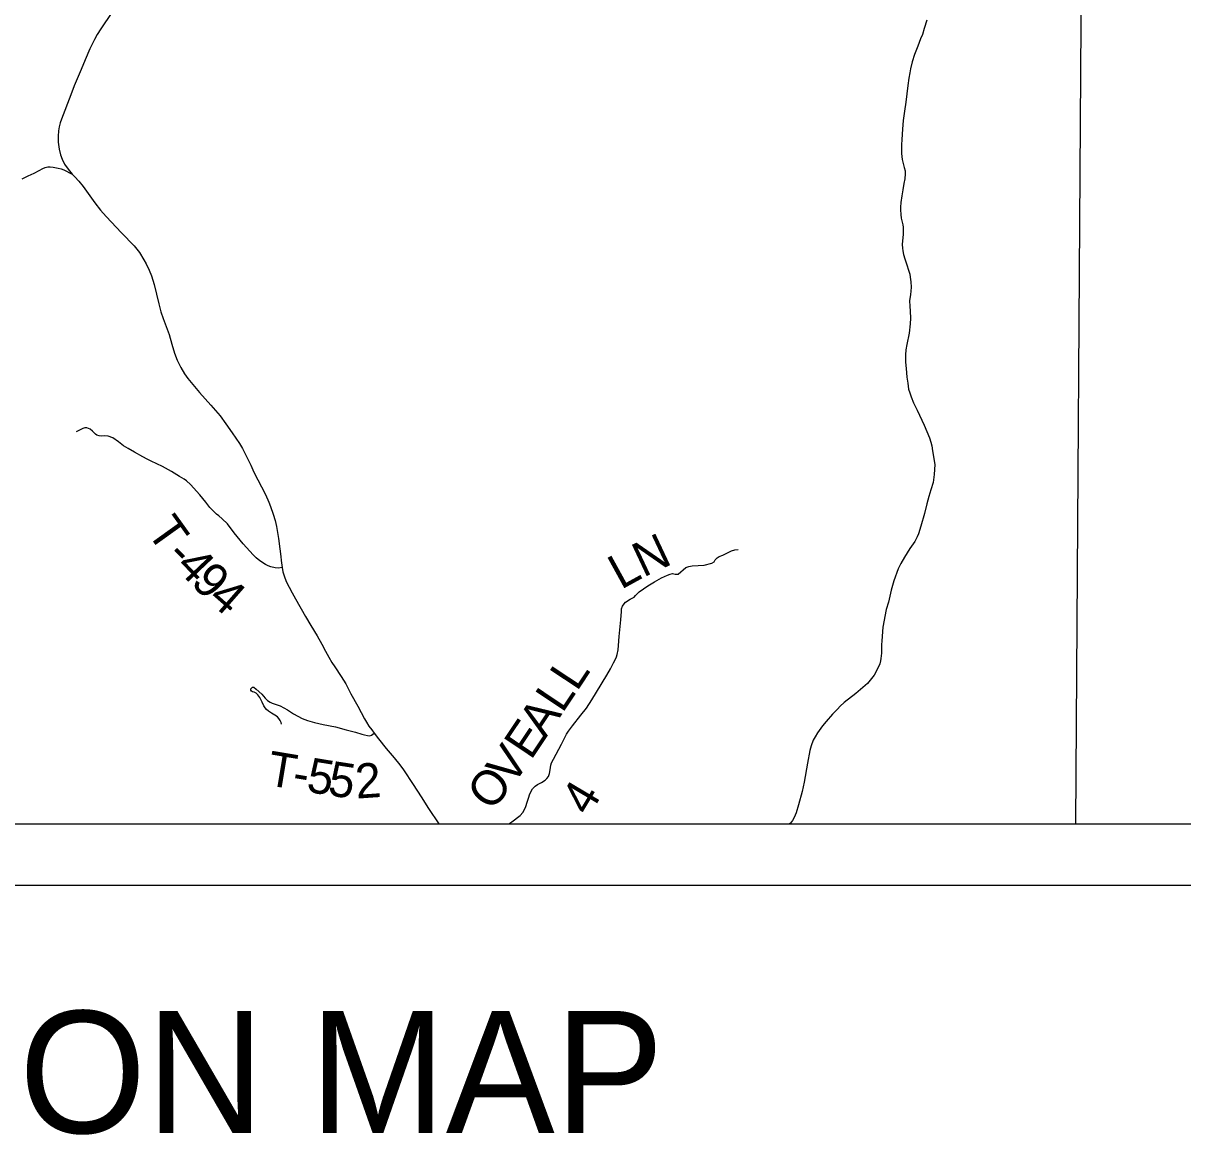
# Model space of a CAD drawing. Extents: x -10 to 158, y 8 to 33.
# Drawn here: x 151.903 to 153.801, y 24.553 to 26.374 of the extents above; entities that cross this region are included whole.
import ezdxf

# ---------------------------------------------------------------- set-up
doc = ezdxf.new("R2010")
doc.units = 0
for name, color, linetype in [('GM_X_County_Road', 7, 'Continuous'), ('GM_X_Township_Road', 7, 'Continuous'), ('GM_X_Township_Road_Text', 7, 'Continuous'), ('GM_X_Township_Text', 7, 'Continuous'), ('SH_Data', 7, 'Continuous'), ('SH_Text', 7, 'Continuous')]:
    doc.layers.add(name, color=color, linetype=linetype)

msp = doc.modelspace()

# ---------------------------------------------------------------- linework, layer by layer
at = {"layer": 'GM_X_County_Road'}
for points in [[(152.0483, 26.3913), (152.0306, 26.3644), (152.0244, 26.3548), (152.02, 26.3469), (152.0126, 26.3317), (152.0048, 26.3138), (151.9984, 26.2975), (151.987, 26.2711), (151.9811, 26.2562), (151.9661, 26.2164), (151.9639, 26.2101), (151.9623, 26.2038), (151.9613, 26.1971), (151.9607, 26.1888), (151.9606, 26.1786), (151.9621, 26.1672), (151.9642, 26.1578), (151.9671, 26.1509), (151.9712, 26.1426), (151.977, 26.1345), (151.9835, 26.1265)], [(151.9835, 26.1265), (151.9877, 26.122), (151.9942, 26.1147), (152.0014, 26.1059), (152.0207, 26.0793), (152.0297, 26.0676), (152.0393, 26.0571), (152.0642, 26.0301), (152.0848, 26.0087), (152.0936, 25.9981), (152.101, 25.9863), (152.1045, 25.9793), (152.1097, 25.9689), (152.1132, 25.96), (152.1178, 25.9458), (152.1215, 25.93), (152.1252, 25.9138), (152.1289, 25.9011), (152.1326, 25.8898), (152.1423, 25.8635), (152.1468, 25.8477), (152.1508, 25.8332), (152.1552, 25.8218), (152.1612, 25.8099), (152.1674, 25.7994), (152.1729, 25.7917), (152.1921, 25.7688), (152.2103, 25.7479), (152.2255, 25.7306), (152.2351, 25.7175), (152.2453, 25.703), (152.2573, 25.6853), (152.2621, 25.6772), (152.268, 25.6661), (152.2761, 25.65), (152.2809, 25.6386), (152.2998, 25.6015), (152.3055, 25.5894), (152.3083, 25.5821), (152.3125, 25.5698), (152.3156, 25.5591), (152.3179, 25.5495), (152.3212, 25.5297), (152.3236, 25.5128), (152.3248, 25.5003), (152.3257, 25.4939), (152.3261, 25.4898), (152.327, 25.4821), (152.3285, 25.4749), (152.3304, 25.4685), (152.334, 25.4592), (152.3385, 25.45), (152.3437, 25.4407), (152.3491, 25.4309), (152.3657, 25.4022), (152.3741, 25.3874), (152.3843, 25.3704), (152.3923, 25.3566), (152.3982, 25.3454), (152.4034, 25.3352), (152.4085, 25.3267), (152.4133, 25.3194), (152.4236, 25.3037), (152.4313, 25.2915), (152.4399, 25.2756), (152.451, 25.2554), (152.4621, 25.2342), (152.4652, 25.2287), (152.4693, 25.2223), (152.4738, 25.2162), (152.4779, 25.2108), (152.4849, 25.2018), (152.4977, 25.1859), (152.5104, 25.1705), (152.5199, 25.1592), (152.5261, 25.1509), (152.5419, 25.127), (152.555, 25.1065), (152.567, 25.0878), (152.5836, 25.0623)]]:
    msp.add_lwpolyline(points, dxfattribs=at)
at = {"layer": 'GM_X_Township_Road'}
for points in [[(153.3823, 26.3785), (153.3782, 26.3648), (153.3751, 26.3549), (153.3722, 26.3478), (153.3674, 26.3361), (153.3623, 26.3223), (153.3586, 26.31), (153.3559, 26.2986), (153.3547, 26.292), (153.3531, 26.2833), (153.3514, 26.2717), (153.348, 26.2443), (153.3457, 26.2292), (153.3437, 26.2141), (153.3426, 26.2002), (153.3415, 26.1832), (153.3409, 26.1741), (153.3407, 26.1668), (153.3407, 26.1599), (153.3421, 26.1505), (153.3454, 26.1371), (153.3468, 26.1316), (153.3471, 26.1267), (153.3463, 26.1187), (153.3449, 26.1111), (153.3431, 26.1008), (153.3415, 26.0909), (153.3401, 26.0797), (153.3395, 26.0721), (153.3393, 26.0677), (153.3399, 26.0601), (153.3404, 26.054), (153.3421, 26.0478), (153.343, 26.0434), (153.3434, 26.0393), (153.3437, 26.0335), (153.3436, 26.0279), (153.3421, 26.0111), (153.3424, 26.005), (153.343, 26.0006), (153.3442, 25.9948), (153.3462, 25.9879), (153.349, 25.9795), (153.3528, 25.9676), (153.3544, 25.9623), (153.3553, 25.9576), (153.3564, 25.9501), (153.3567, 25.9414), (153.3564, 25.9347), (153.3554, 25.9293), (153.3542, 25.919), (153.3544, 25.9101), (153.3551, 25.9021), (153.3556, 25.8907), (153.3552, 25.8812), (153.3537, 25.8662), (153.3498, 25.8475), (153.348, 25.8388), (153.3472, 25.8305), (153.3476, 25.8185), (153.3487, 25.8079), (153.3491, 25.8008), (153.3497, 25.7941), (153.3511, 25.7842), (153.3526, 25.7745), (153.3543, 25.7682), (153.3568, 25.7617), (153.3606, 25.7521), (153.3663, 25.7397), (153.3782, 25.7153), (153.3869, 25.6947), (153.3892, 25.6877), (153.3903, 25.6816), (153.3915, 25.6735), (153.3953, 25.6507), (153.3943, 25.6343), (153.3925, 25.6216), (153.3892, 25.6095), (153.3854, 25.5986), (153.3824, 25.5863), (153.3783, 25.5706), (153.3728, 25.5498), (153.3687, 25.5376), (153.3667, 25.5322), (153.3626, 25.5247), (153.3548, 25.5133), (153.3456, 25.4994), (153.3396, 25.4889), (153.3352, 25.4798), (153.3282, 25.4605), (153.324, 25.445), (153.3194, 25.4252), (153.3159, 25.4137), (153.3102, 25.3844), (153.3087, 25.3622), (153.3083, 25.3555), (153.3082, 25.3417), (153.3073, 25.3331), (153.3066, 25.3294), (153.3052, 25.3243), (153.3012, 25.3152), (153.296, 25.3062), (153.2854, 25.2921), (153.266, 25.2757), (153.2471, 25.2613), (153.2407, 25.2554), (153.2361, 25.2505), (153.2282, 25.2422), (153.2174, 25.2302), (153.2118, 25.2232), (153.2034, 25.2114), (153.1995, 25.2051), (153.1965, 25.1994), (153.1931, 25.1903), (153.1908, 25.1825), (153.187, 25.1621), (153.1816, 25.1307), (153.1786, 25.1155), (153.1724, 25.0938), (153.1683, 25.0803), (153.1653, 25.0727), (153.1626, 25.0682), (153.1593, 25.0636), (153.1577, 25.0623)], [(151.9017, 26.1186), (151.9114, 26.1235), (151.9211, 26.128), (151.9293, 26.1324), (151.9355, 26.1356), (151.9394, 26.1373), (151.9438, 26.1382), (151.9476, 26.1383), (151.9523, 26.1378), (151.9608, 26.1361), (151.9655, 26.1349), (151.9697, 26.1333), (151.9835, 26.1265)], [(152.327, 25.4821), (152.3212, 25.4812), (152.3156, 25.4816), (152.3087, 25.4832), (152.3041, 25.4852), (152.3, 25.4871), (152.2907, 25.4931), (152.2849, 25.4981), (152.2798, 25.5031), (152.2741, 25.5089), (152.2633, 25.5208), (152.2489, 25.5388), (152.2377, 25.5537), (152.2291, 25.5621), (152.2235, 25.5668), (152.2198, 25.5698), (152.2155, 25.5737), (152.213, 25.5763), (152.209, 25.5807), (152.2021, 25.589), (152.1926, 25.6011), (152.1772, 25.6183), (152.1705, 25.6243), (152.1671, 25.6268), (152.1592, 25.6315), (152.1461, 25.6395), (152.1314, 25.6474), (152.1127, 25.6566), (152.1061, 25.6597), (152.099, 25.6636), (152.0854, 25.6709), (152.0751, 25.6769), (152.0677, 25.6816), (152.0592, 25.6879), (152.0502, 25.6943), (152.0426, 25.6973), (152.0369, 25.6981), (152.0322, 25.6972), (152.0276, 25.6977), (152.0239, 25.699), (152.0216, 25.7008), (152.0196, 25.7028), (152.0167, 25.7057), (152.0128, 25.7087), (152.0102, 25.7101), (152.0075, 25.7107), (152.0042, 25.7109), (152.0011, 25.71), (151.9899, 25.7045)], [(152.7842, 25.193), (152.7926, 25.2093), (152.7957, 25.2143), (152.8024, 25.2231), (152.8162, 25.2407), (152.8253, 25.2521), (152.8341, 25.2655), (152.8416, 25.2782), (152.8587, 25.3061), (152.8644, 25.3161), (152.8697, 25.3259), (152.8727, 25.332), (152.8742, 25.336), (152.8753, 25.34), (152.877, 25.3474), (152.8777, 25.3546), (152.8786, 25.3692), (152.8817, 25.3963), (152.8824, 25.4102), (152.8829, 25.4145), (152.8842, 25.4187), (152.8869, 25.423), (152.8892, 25.4256), (152.8967, 25.4303), (152.9033, 25.4339), (152.9058, 25.4363), (152.9118, 25.4423), (152.926, 25.4522), (152.9365, 25.4587), (152.9481, 25.4651), (152.9579, 25.4699), (152.9622, 25.4715), (152.9661, 25.4723), (152.9707, 25.4715), (152.9753, 25.4711), (152.9879, 25.4821), (152.993, 25.484), (152.9982, 25.4848), (153.018, 25.4863), (153.0307, 25.4891), (153.0344, 25.4913), (153.0359, 25.4947), (153.0391, 25.4982), (153.0425, 25.5004), (153.0486, 25.5025), (153.0626, 25.5096), (153.0683, 25.5114), (153.0737, 25.5117)], [(152.326, 25.2257), (152.3254, 25.2286), (152.3239, 25.2316), (152.3218, 25.2352), (152.3195, 25.2376), (152.3154, 25.2405), (152.3097, 25.2439), (152.3047, 25.2472), (152.3015, 25.2496), (152.2992, 25.2523), (152.2974, 25.2555), (152.2946, 25.2619), (152.2905, 25.2695), (152.2873, 25.2736), (152.2845, 25.2763), (152.2812, 25.2782), (152.2788, 25.2786), (152.2769, 25.2795), (152.2758, 25.2814), (152.2757, 25.2833), (152.2774, 25.2851), (152.2788, 25.2861), (152.2811, 25.2861), (152.2845, 25.2831), (152.2938, 25.2747), (152.2994, 25.2683), (152.3035, 25.2647), (152.3075, 25.2619), (152.3107, 25.2603), (152.3142, 25.2589), (152.3192, 25.2575), (152.3237, 25.2559), (152.3357, 25.249), (152.346, 25.2428), (152.3531, 25.2386), (152.36, 25.2351), (152.3687, 25.2317), (152.38, 25.2284), (152.3943, 25.2253), (152.4147, 25.2211), (152.432, 25.2165), (152.4474, 25.2125), (152.4576, 25.2094), (152.4619, 25.2083), (152.4667, 25.2069), (152.4706, 25.2068), (152.4736, 25.2079), (152.4779, 25.2108)], [(152.6983, 25.0623), (152.703, 25.0656), (152.7167, 25.0759), (152.721, 25.0813), (152.7253, 25.0891), (152.729, 25.0998), (152.7308, 25.106), (152.7323, 25.1102), (152.7343, 25.1151), (152.7369, 25.1197), (152.7412, 25.1239), (152.7452, 25.1271), (152.7515, 25.1304), (152.7576, 25.1341), (152.7603, 25.1367), (152.763, 25.1402), (152.7647, 25.145), (152.7657, 25.1508), (152.7671, 25.1588), (152.7683, 25.1623), (152.7716, 25.1686), (152.7842, 25.193)]]:
    msp.add_lwpolyline(points, dxfattribs=at)
at = {"layer": 'GM_X_Township_Text'}
for points in [[(153.6265, 25.0623), (155.4038, 25.0623), (155.4038, 30.1867), (154.2874, 30.2056), (154.1952, 30.2066), (153.8459, 30.2102), (153.7362, 30.2113), (153.7021, 30.212)], [(149.1287, 30.1368), (149.1262, 30.0121), (149.1259, 29.9982), (149.1241, 29.9105), (149.1078, 28.9329), (149.1078, 28.9293), (149.083, 27.4378), (148.9976, 27.4386), (148.6038, 27.4428), (148.6038, 25.0623), (153.6265, 25.0623)], [(153.6265, 25.0623), (153.6357, 26.4561), (153.6472, 27.3472), (153.6542, 27.6186), (153.661, 28.3755), (153.6842, 29.1862), (153.6856, 29.293), (153.6884, 29.4756), (153.6987, 29.8088), (153.7008, 29.9089), (153.703, 29.918), (153.6996, 30.0615), (153.6575, 30.0619)]]:
    msp.add_lwpolyline(points, dxfattribs=at)
at = {"layer": 'SH_Data'}
for p, q in [((148.6038, 25.0623), (155.4038, 25.0623)), ((148.5038, 24.9623), (155.5038, 24.9623))]:
    msp.add_line(p, q, dxfattribs=at)

# ---------------------------------------------------------------- texts
at = {"layer": 'GM_X_Township_Road_Text'}
for s, rotation, p in [('T', 305.6338, (152.1043, 25.5408)), ('N', 25.1883, (152.9182, 25.4654)), ('-', 314.0172, (152.1349, 25.4993)), ('4', 313.6016, (152.151, 25.4826)), ('L', 28.8157, (152.8818, 25.4454)), ('9', 314.6147, (152.1759, 25.4564)), ('4', 318.7621, (152.2038, 25.4284)), ('L', 56.5615, (152.8096, 25.278)), ('L', 56.2596, (152.7858, 25.2424)), ('A', 56.2486, (152.758, 25.2008)), ('E', 56.2393, (152.7344, 25.1655)), ('V', 54.1549, (152.7038, 25.1231)), ('T', 350.5419, (152.3001, 25.1263)), ('5', 350.6632, (152.3652, 25.1154)), ('5', 351.0876, (152.4002, 25.1097)), ('2', 3.9925, (152.4487, 25.1037)), ('O', 50.1389, (152.6691, 25.0813)), ('-', 350.5551, (152.342, 25.1193)), ('4', 59.1997, (152.8294, 25.0735))]:
    msp.add_text(s, height=0.0568, rotation=rotation, dxfattribs=at).set_placement(p)
at = {"layer": 'SH_Text'}
msp.add_text('LOCATION MAP', height=0.2, dxfattribs=at).set_placement((150.9308, 24.5561))

doc.saveas('drawing.dxf')
